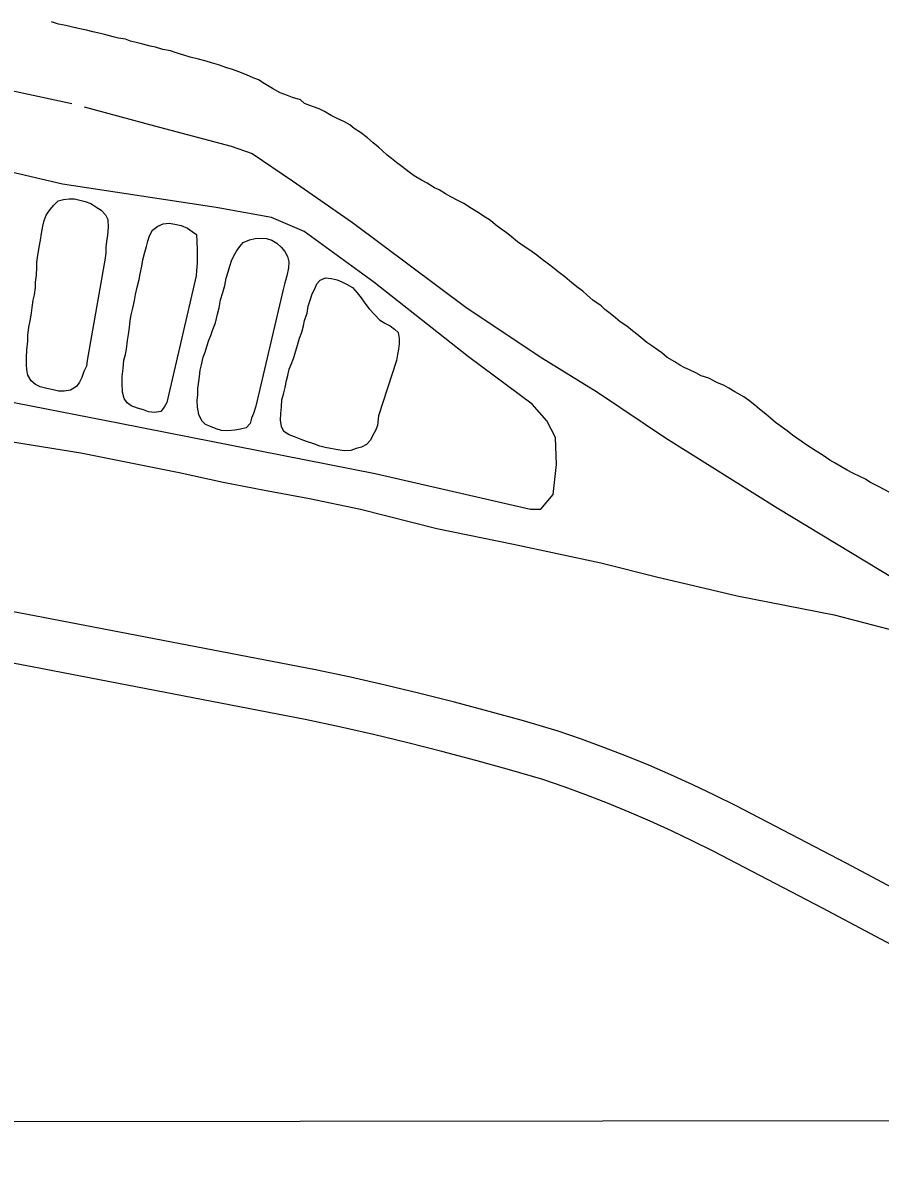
# Model space of a CAD drawing. Extents: x 3297735 to 3335592, y 670436 to 695807.
# Drawn here: x 3329267 to 3329773, y 678843 to 679518 of the extents above; entities that cross this region are included whole.
import ezdxf

# ---------------------------------------------------------------- set-up
doc = ezdxf.new("R2010")
doc.units = 0
for name, color, linetype in [('V-DTCH-CNTR', 7, 'Continuous'), ('V-GRID-MAJR', 7, 'Continuous'), ('V-ROAD-CNTR', 7, 'Continuous'), ('V-TOPO-SHOR', 7, 'Continuous')]:
    doc.layers.add(name, color=color, linetype=linetype)

msp = doc.modelspace()

# ---------------------------------------------------------------- linework, layer by layer
at = {"layer": 'V-DTCH-CNTR'}
msp.add_lwpolyline([(3329254.9, 679295.09), (3329324.53, 679281.6), (3329475.24, 679251.78), (3329566.85, 679230.86), (3329573.04, 679230.77), (3329580.25, 679239.49), (3329582.3, 679257.14), (3329581.67, 679273.07), (3329576.53, 679282.87), (3329567.84, 679292.74), (3329530.27, 679320.74), (3329474.4, 679364.96), (3329433.32, 679394.8), (3329414, 679403.06), (3329381.38, 679408.89), (3329290.54, 679422.71), (3329161.06, 679453.08)], dxfattribs=at)
at = {"layer": 'V-GRID-MAJR'}
msp.add_lwpolyline([(3301860.19, 678842.73), (3303311.9, 678843.57), (3306790.96, 678845.91), (3310174.35, 678848.49), (3313812.98, 678851.63), (3318760.36, 678856.48), (3322367.08, 678860.45), (3326388.68, 678865.3), (3330442.28, 678870.63), (3332389.22, 678873.36), (3333397.05, 678874.85)], dxfattribs=at)
at = {"layer": 'V-ROAD-CNTR'}
for points in [[(3329929.52, 678927.84), (3329753.28, 679021.74), (3329688.21, 679055.59), (3329675.48, 679061.92), (3329662.63, 679068.01), (3329649.68, 679073.87), (3329636.63, 679079.5), (3329623.48, 679084.89), (3329610.22, 679090.04), (3329596.89, 679094.96), (3329583.22, 679099.71), (3329562.7, 679105.68), (3329542.39, 679111.32), (3329522.03, 679116.73), (3329501.6, 679121.9), (3329481.11, 679126.83), (3329460.56, 679131.51), (3329439.89, 679135.97), (3329279.29, 679166.87), (3329061.6, 679208.36), (3328869.67, 679245.87), (3328728.82, 679276.87)], [(3329915.49, 678901.33), (3329739.31, 678995.19), (3329674.61, 679028.85), (3329662.37, 679034.93), (3329650.02, 679040.79), (3329637.56, 679046.43), (3329625, 679051.85), (3329612.35, 679057.03), (3329599.61, 679061.99), (3329586.77, 679066.71), (3329574.1, 679071.12), (3329554.49, 679076.82), (3329534.53, 679082.37), (3329514.5, 679087.69), (3329494.41, 679092.77), (3329474.27, 679097.62), (3329454.07, 679102.22), (3329433.89, 679106.58), (3329273.65, 679137.4), (3329055.92, 679178.9), (3328863.57, 679216.5), (3328693.21, 679253.99)]]:
    msp.add_lwpolyline(points, dxfattribs=at)
at = {"layer": 'V-TOPO-SHOR'}
for points in [[(3328895.64, 679834), (3328907.14, 679830.26), (3328907.02, 679822.84), (3328896.59, 679782.37), (3328885.55, 679741.02), (3328878.86, 679712.65), (3328877.66, 679693.09), (3328882.65, 679671.36), (3328893.59, 679650.42), (3328918.66, 679604.34), (3328939.88, 679577.01), (3328951.25, 679564.67), (3328968.52, 679550.45), (3328991.23, 679542.67), (3329032.58, 679531.03), (3329088.99, 679515.89), (3329176.49, 679496.99), (3329234.71, 679483.6), (3329296.12, 679470.4)], [(3329583.09, 679370.92), (3329580.84, 679372.96), (3329576.6, 679376.17), (3329573.78, 679378.21), (3329570.68, 679380.83), (3329566.44, 679383.76), (3329562.48, 679386.39), (3329559.09, 679388.73), (3329555.43, 679391.94), (3329552.6, 679393.98), (3329548.65, 679396.9), (3329546.11, 679398.66), (3329543.29, 679401.27), (3329540.18, 679403.32), (3329535.66, 679406.25), (3329531.97, 679408.31), (3329527.45, 679411.24), (3329524.05, 679413.01), (3329519.8, 679415.36), (3329516.69, 679417.13), (3329513.01, 679419.47), (3329510.17, 679420.66), (3329505.93, 679423.3), (3329502.53, 679425.07), (3329498.28, 679427.71), (3329495.17, 679429.76), (3329490.94, 679433.25), (3329487.84, 679435.59), (3329484.73, 679437.92), (3329482.19, 679439.96), (3329479.38, 679442.58), (3329477.12, 679444.62), (3329474.02, 679447.24), (3329470.64, 679450.15), (3329466.41, 679453.36), (3329462.73, 679455.7), (3329460.19, 679457.74), (3329457.08, 679459.51), (3329452.82, 679461.58), (3329449.14, 679463.35), (3329445.17, 679465.7), (3329442.06, 679467.18), (3329438.08, 679468.67), (3329433.54, 679470.46), (3329431, 679472.5), (3329426.45, 679474), (3329423.33, 679475.19), (3329419.06, 679476.69), (3329414.53, 679479.33), (3329409.73, 679482.27), (3329406.33, 679484.32), (3329403.21, 679485.51), (3329399.23, 679487.29), (3329394.69, 679489.08), (3329391, 679490.57), (3329387.59, 679491.48), (3329382.76, 679493.27), (3329378.49, 679494.48), (3329375.36, 679495.39), (3329370.81, 679496.6), (3329365.97, 679497.82), (3329362.28, 679499.03), (3329357.73, 679500.24), (3329354.32, 679501.44), (3329349.76, 679502.37), (3329345.49, 679503.58), (3329342.36, 679504.2), (3329338.1, 679505.41), (3329334.96, 679506.32), (3329330.69, 679507.24), (3329327.86, 679508.43), (3329323.58, 679509.07), (3329320.45, 679509.69), (3329316.18, 679510.91), (3329313.05, 679511.81), (3329308.5, 679512.74), (3329304.8, 679513.66), (3329300.81, 679514.58), (3329296.54, 679515.51), (3329292.56, 679516.43), (3329288.28, 679517.35), (3329284.02, 679518.56)], [(3329303.48, 679468.51), (3329344.93, 679457.22), (3329390.12, 679445.23), (3329402.51, 679440.88), (3329426.27, 679424.78), (3329461.77, 679400.18), (3329529.48, 679349.57), (3329573.51, 679320.09), (3329606.41, 679299.98), (3329646.61, 679272.94), (3329712.39, 679231.55), (3329782.02, 679189.5), (3329817.53, 679165.8), (3329837.43, 679150.57)], [(3329305.08, 679318.58), (3329304.74, 679315.16), (3329303.26, 679312.04), (3329302.06, 679308.63), (3329300.59, 679305.8), (3329298.84, 679303.25), (3329295.37, 679301.02), (3329291.65, 679300.51), (3329288.22, 679300.56), (3329285.09, 679301.19), (3329281.39, 679302.1), (3329277.4, 679303.02), (3329274.57, 679304.5), (3329272.03, 679306.54), (3329270.09, 679310), (3329269.56, 679313.15), (3329269.33, 679316.3), (3329269.39, 679320.01), (3329269.47, 679324.86), (3329270.12, 679330), (3329270.18, 679333.42), (3329270.82, 679338.27), (3329271.76, 679343.11), (3329272.39, 679346.82), (3329272.73, 679349.96), (3329273.37, 679354.23), (3329273.99, 679357.36), (3329274.62, 679361.64), (3329274.68, 679364.78), (3329275.31, 679369.06), (3329275.39, 679373.63), (3329275.44, 679376.77), (3329276.08, 679380.76), (3329277.02, 679386.46), (3329277.64, 679389.59), (3329278.28, 679393.58), (3329278.92, 679397.86), (3329279.83, 679401.27), (3329281.02, 679404.4), (3329283.36, 679407.79), (3329285.41, 679410.33), (3329288.02, 679412.86), (3329291.17, 679413.66), (3329294.61, 679414.18), (3329297.75, 679414.13), (3329300.88, 679413.22), (3329304.01, 679412.6), (3329307.42, 679411.4), (3329310.25, 679409.36), (3329313.36, 679407.31), (3329315.89, 679404.7), (3329317.27, 679401.82), (3329317.48, 679397.24), (3329317.12, 679392.68), (3329316.49, 679388.97), (3329316.15, 679385.55), (3329316.1, 679382.4), (3329315.76, 679378.98), (3329305.08, 679318.58)], [(3329352.12, 679293.83), (3329350.64, 679290.99), (3329348.6, 679288.45), (3329344.88, 679287.94), (3329341.45, 679288.28), (3329338.33, 679289.48), (3329334.92, 679290.39), (3329331.23, 679291.88), (3329328.68, 679293.63), (3329327.01, 679296.23), (3329325.93, 679299.96), (3329325.73, 679305.39), (3329325.79, 679309.11), (3329326.44, 679313.95), (3329326.8, 679318.8), (3329327.71, 679322.22), (3329328.33, 679325.35), (3329328.98, 679330.48), (3329329.61, 679333.9), (3329330.25, 679338.18), (3329330.6, 679342.17), (3329331.23, 679345.59), (3329332.15, 679349.58), (3329333.08, 679354.13), (3329333.71, 679357.55), (3329334.63, 679361.82), (3329335.85, 679366.38), (3329336.47, 679369.79), (3329337.4, 679374.35), (3329338.03, 679378.05), (3329339.25, 679382.61), (3329340.16, 679386.02), (3329341.07, 679389.15), (3329341.97, 679392.28), (3329343.74, 679395.68), (3329346.92, 679397.91), (3329350.09, 679399.29), (3329353.52, 679399.81), (3329356.94, 679399.18), (3329360.64, 679398.27), (3329364.33, 679396.78), (3329367.16, 679394.73), (3329369.7, 679392.98), (3329369.92, 679388.69), (3329370.13, 679384.11), (3329370.07, 679380.4), (3329370, 679376.11), (3329369.65, 679371.83), (3329369.6, 679368.69), (3329352.12, 679293.83)], [(3329404.65, 679291.56), (3329403.44, 679287.29), (3329402.25, 679284.45), (3329401.34, 679281.33), (3329399.02, 679278.79), (3329395.58, 679277.99), (3329392.42, 679277.47), (3329388.13, 679276.96), (3329384.42, 679277.31), (3329381.29, 679278.22), (3329377.89, 679279.7), (3329375.05, 679280.89), (3329372.8, 679282.93), (3329371.14, 679286.67), (3329370.35, 679290.96), (3329370.13, 679294.97), (3329370.47, 679298.39), (3329370.53, 679302.1), (3329371.17, 679306.1), (3329371.5, 679309.23), (3329371.85, 679312.94), (3329372.75, 679316.07), (3329373.69, 679320.63), (3329374.88, 679323.46), (3329375.79, 679326.88), (3329376.99, 679330.57), (3329378.18, 679333.41), (3329379.37, 679336.82), (3329380.87, 679340.8), (3329382.09, 679345.92), (3329383.01, 679349.62), (3329383.94, 679354.46), (3329385.15, 679358.73), (3329386.36, 679362.99), (3329387.29, 679367.27), (3329388.49, 679370.96), (3329389.4, 679374.38), (3329390.31, 679377.5), (3329391.78, 679380.34), (3329393.26, 679383.17), (3329395.3, 679386), (3329397.34, 679388.25), (3329401.08, 679389.9), (3329404.24, 679390.71), (3329407.95, 679390.94), (3329411.09, 679390.6), (3329414.22, 679389.69), (3329417.05, 679387.93), (3329419.58, 679385.61), (3329421.83, 679383), (3329423.5, 679380.12), (3329424.3, 679376.96), (3329423.96, 679373.25), (3329423.03, 679368.7), (3329421.82, 679364.43), (3329420.9, 679360.44), (3329404.65, 679291.56)], [(3329779.01, 679240.64), (3329772.21, 679244.18), (3329767.11, 679246.83), (3329764.57, 679248.59), (3329761.16, 679250.07), (3329757.2, 679252.14), (3329753.8, 679253.9), (3329750.11, 679255.96), (3329746.72, 679258.02), (3329743.6, 679259.78), (3329739.64, 679262.42), (3329734.83, 679265.35), (3329730.03, 679268.57), (3329726.64, 679270.91), (3329724.09, 679272.66), (3329721.55, 679274.42), (3329718.45, 679277.04), (3329714.21, 679279.96), (3329711.39, 679282.01), (3329708.57, 679284.63), (3329705.75, 679286.96), (3329702.08, 679289.87), (3329699.26, 679292.2), (3329695.6, 679295.12), (3329692.77, 679297.17), (3329687.39, 679300.11), (3329683.99, 679302.16), (3329681.16, 679303.92), (3329676.91, 679305.7), (3329672.09, 679308.07), (3329667.54, 679309.57), (3329664.43, 679311.33), (3329660.74, 679313.11), (3329657.9, 679314.3), (3329655.07, 679315.77), (3329651.96, 679317.82), (3329647.43, 679320.46), (3329644.33, 679323.08), (3329641.78, 679324.84), (3329638.39, 679327.18), (3329635.57, 679329.22), (3329631.9, 679332.14), (3329629.65, 679334.18), (3329627.11, 679336.22), (3329623.72, 679338.84), (3329619.76, 679341.48), (3329616.94, 679343.81), (3329613.84, 679346.43), (3329610.74, 679348.76), (3329608.48, 679350.8), (3329603.68, 679354.31), (3329600.3, 679357.22), (3329597.77, 679359.54), (3329594.94, 679361.59), (3329591.27, 679364.51), (3329587.04, 679368), (3329583.09, 679370.92)], [(3329477.13, 679285.83), (3329476.47, 679280.12), (3329475.28, 679277.29), (3329473.81, 679274.45), (3329472.33, 679271.62), (3329470.01, 679269.08), (3329467.12, 679267.42), (3329463.97, 679266.61), (3329460.81, 679265.52), (3329456.8, 679265.3), (3329453.1, 679265.93), (3329448.82, 679266.57), (3329445.69, 679267.19), (3329442.56, 679268.09), (3329438.87, 679269.3), (3329434.6, 679270.79), (3329431.48, 679271.99), (3329427.5, 679273.48), (3329424.38, 679274.67), (3329421.27, 679276.72), (3329419.89, 679279.6), (3329419.38, 679283.32), (3329419.44, 679287.32), (3329419.79, 679291.32), (3329420.14, 679295.31), (3329421.05, 679298.72), (3329421.97, 679302.71), (3329422.89, 679306.7), (3329423.52, 679309.83), (3329424.43, 679313.53), (3329425.92, 679317.22), (3329427.11, 679320.34), (3329428.32, 679324.33), (3329429.23, 679327.74), (3329430.44, 679331.72), (3329431.92, 679335.41), (3329432.84, 679339.11), (3329433.46, 679342.24), (3329434.96, 679346.51), (3329435.6, 679350.78), (3329436.8, 679354.19), (3329438, 679357.88), (3329439.48, 679361.01), (3329440.67, 679363.84), (3329442.7, 679366.1), (3329445.87, 679367.47), (3329449.29, 679367.13), (3329452.7, 679366.22), (3329455.54, 679365.03), (3329458.66, 679363.55), (3329461.77, 679361.79), (3329464.58, 679358.6), (3329466.82, 679355.71), (3329469.06, 679352.53), (3329471.57, 679349.06), (3329474.94, 679345.58), (3329477.76, 679342.68), (3329480.87, 679340.63), (3329483.99, 679339.15), (3329486.52, 679337.11), (3329488.78, 679335.07), (3329489.29, 679331.63), (3329489.24, 679328.49), (3329488.91, 679325.35), (3329488.29, 679322.22), (3329487.66, 679318.52), (3329477.13, 679285.83)], [(3329219.41, 679277.25), (3329301.4, 679264.11), (3329324.97, 679259.3), (3329359.46, 679252.53), (3329385.39, 679246.8), (3329409.85, 679241.97), (3329436.39, 679237.11), (3329466.45, 679230.72), (3329511.5, 679219.35), (3329556.89, 679210.05), (3329608.46, 679199.17), (3329642.03, 679190.65), (3329666.48, 679184.94), (3329688.87, 679179.55), (3329746.05, 679168.29), (3329814.08, 679150.64)]]:
    msp.add_lwpolyline(points, dxfattribs=at)

doc.saveas('drawing.dxf')
